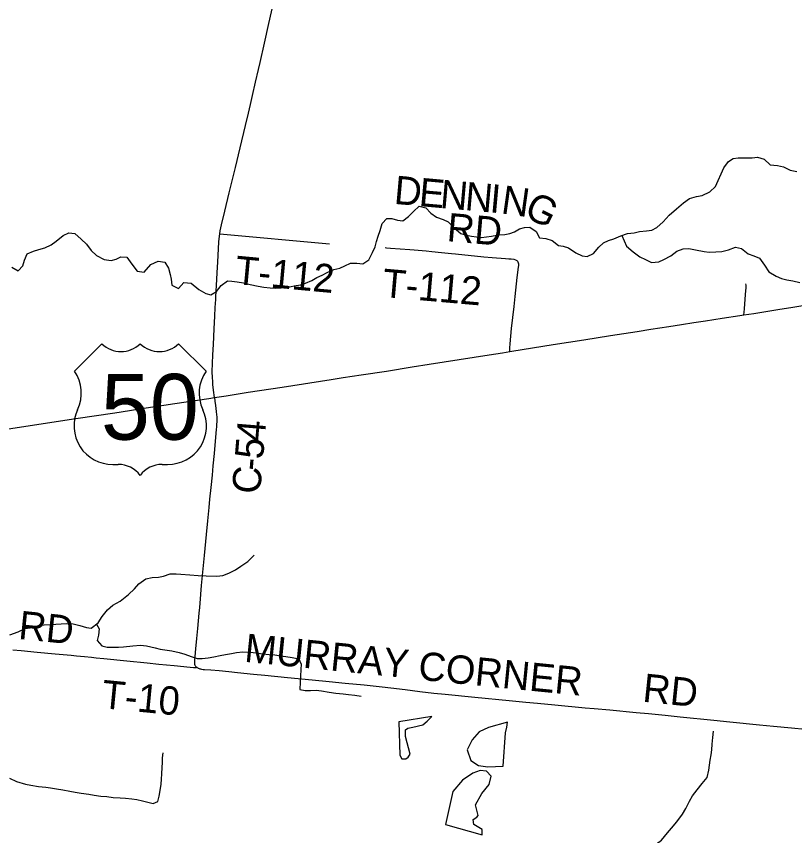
# Model space of a CAD drawing. Extents: x 1451455 to 1749751, y 218250 to 574981.
# Drawn here: x 1570423 to 1578654, y 432281 to 440949 of the extents above; entities that cross this region are included whole.
import ezdxf

# ---------------------------------------------------------------- set-up
doc = ezdxf.new("R2010")
doc.units = 0
for name, color, linetype in [('GM_X_County_Road', 7, 'Continuous'), ('GM_X_County_Road_Text', 7, 'Continuous'), ('GM_X_Minor_Lake', 7, 'Continuous'), ('GM_X_Minor_River', 7, 'Continuous'), ('GM_X_State_Route', 7, 'Continuous'), ('GM_X_Township_Road', 7, 'Continuous'), ('GM_X_Township_Road_Text', 7, 'Continuous'), ('GM_X_US_Location', 7, 'Continuous'), ('GM_X_US_Route', 7, 'Continuous'), ('GM_X_US_Shield', 7, 'Continuous')]:
    doc.layers.add(name, color=color, linetype=linetype)

msp = doc.modelspace()

# ---------------------------------------------------------------- linework, layer by layer
at = {"layer": 'GM_X_County_Road'}
for points in [[(1572516.7, 436915.9), (1572521.2, 436878.6), (1572528.1, 436832.1), (1572537, 436769.1), (1572540.7, 436733.5), (1572542.1, 436713.1), (1572542.5, 436689.6), (1572541.7, 436659.7), (1572540.7, 436635.7), (1572539, 436607.2), (1572536.9, 436577), (1572522.3, 436413.7), (1572514.3, 436322.2), (1572502.1, 436191.8), (1572492.1, 436093.5), (1572478.1, 435965.2), (1572465.9, 435841.1), (1572457.9, 435752.9), (1572443.4, 435612.7), (1572429.6, 435465.7), (1572407.9, 435243.7), (1572378.1, 434926.9), (1572362.5, 434740.5), (1572358.1, 434694)], [(1572358.1, 434694), (1572352.7, 434636.1), (1572338.6, 434472.7), (1572328.1, 434367.6), (1572317.7, 434256.5), (1572305.7, 434132.5), (1572305.5, 434122.1), (1572305.6, 434114.3), (1572305.8, 434108.8), (1572306.7, 434102), (1572308.1, 434095.2), (1572311.3, 434085.2), (1572314.5, 434079), (1572318.6, 434073), (1572323.5, 434067.5), (1572328.9, 434062.7), (1572334.1, 434058.9), (1572334.3, 434058.8)], [(1572334.3, 434058.8), (1572340.2, 434055.3), (1572346.3, 434052.2), (1572354.5, 434048.8), (1572362.5, 434046.4), (1572371.9, 434044.2), (1572382.3, 434042.2), (1572397.4, 434040.1), (1572412, 434038.7), (1572481, 434034.4), (1572568.2, 434026.7), (1572670.1, 434016.8), (1572761.6, 434007.4), (1572931.3, 433990.6), (1573052.2, 433979.4), (1573290.4, 433955.3), (1573551.5, 433929.2), (1573731.1, 433912.3), (1573900.8, 433895.4), (1574100.1, 433874.6), (1574196.9, 433864.4)], [(1574196.9, 433864.4), (1574290.2, 433854.4), (1574383.3, 433844), (1574535.7, 433825.1), (1574690.6, 433806.8), (1574839.4, 433789), (1574957.1, 433777.7), (1575270.4, 433746.2), (1575634, 433711.1), (1575810.8, 433693.2)], [(1575810.8, 433693.2), (1575933.1, 433681.3), (1576119.1, 433662.8), (1576439.2, 433633.8), (1576534.2, 433625.2)], [(1576534.2, 433625.2), (1576700.5, 433610), (1576978.1, 433584.2), (1577108.6, 433571.1), (1577285, 433554.3), (1577444.9, 433538.1), (1577800.7, 433502.7), (1577970.3, 433484.7), (1578283.8, 433454.6), (1578430.6, 433440.1), (1578620, 433421.6), (1578767.1, 433407.8)]]:
    msp.add_lwpolyline(points, dxfattribs=at)
at = {"layer": 'GM_X_Minor_Lake'}
for points in [[(1574815.4, 433542.7), (1574467.3, 433484.8), (1574476.9, 433132.3)], [(1574476.9, 433132.3), (1574498.3, 433091.9), (1574540.4, 433093.1), (1574566.8, 433110.7), (1574587.5, 433142.3), (1574536.7, 433329.4), (1574538, 433399.5), (1574562.4, 433417.1), (1574616.7, 433428.1), (1574721.5, 433452.3), (1574768.3, 433491.5), (1574815.4, 433542.7)], [(1575596.5, 433368.6), (1575611.7, 433428.4), (1575616.6, 433480.4), (1575415, 433425.9), (1575317.9, 433377.6), (1575242.1, 433292.9), (1575190, 433187.7), (1575230.2, 433076.9), (1575311.4, 433023.4), (1575409.5, 433009.6), (1575570, 433014.8)], [(1575570, 433014.8), (1575596.5, 433368.6)], [(1575350.2, 432287.9), (1575349.2, 432346), (1575260, 432399.7), (1575252.8, 432449.8), (1575293.4, 432475.1), (1575307.8, 432494.9), (1575279.8, 432607.5), (1575346.1, 432726.5), (1575424.1, 432821.2), (1575445.8, 432910.9), (1575394.5, 432961.8), (1575328.5, 432969), (1575251.8, 432942.3), (1575140.1, 432868.3), (1575037.6, 432746), (1574963, 432396.9)], [(1574963, 432396.9), (1575350.2, 432287.9)]]:
    msp.add_lwpolyline(points, dxfattribs=at)
at = {"layer": 'GM_X_Minor_River'}
for points in [[(1576155.5, 438525.4), (1576207.5, 438518.5), (1576263.4, 438499.4), (1576340.6, 438446), (1576408.3, 438416.8), (1576460.3, 438409.8), (1576527.1, 438440.7), (1576582.4, 438507.8), (1576633.4, 438552.9), (1576686, 438576), (1576742.5, 438595), (1576815.3, 438625.7), (1576887.9, 438650.5), (1576958.3, 438659.2), (1577012.7, 438672.3), (1577089.1, 438680.9), (1577143.3, 438688), (1577196, 438715), (1577263.3, 438775.9), (1577328.7, 438844.8), (1577404.2, 438911.5), (1577477.5, 438974.3), (1577542.6, 439021.2), (1577617.2, 439041.9), (1577675.5, 439052.8), (1577758.5, 439093.4), (1577817.7, 439148.4), (1577844.9, 439212), (1577878.3, 439281.5), (1577905.5, 439347), (1577954.9, 439414.2), (1578005.6, 439445.4), (1578057.9, 439450.4), (1578132.1, 439453.1), (1578206.3, 439451.8), (1578262.6, 439458.8), (1578330.5, 439439.6), (1578393.6, 439378.4), (1578473.7, 439371), (1578537.6, 439357.8), (1578605.2, 439322.6), (1578677.1, 439309.3)], [(1570439.9, 438254.9), (1570491, 438308), (1570508.1, 438367.8), (1570535.5, 438435.3), (1570604.2, 438466.1), (1570658.7, 438481.2), (1570723.2, 438500.1), (1570790, 438532.9), (1570842.8, 438572), (1570916.1, 438630.8), (1570978.8, 438657.7), (1571040.8, 438650.5), (1571108, 438593.3), (1571163.2, 438538.3), (1571214.1, 438471.3), (1571271.3, 438420.2), (1571350.8, 438376.8), (1571424.8, 438367.5), (1571477.2, 438378.5), (1571527.8, 438405.6), (1571591.9, 438400.5), (1571642.7, 438325.5), (1571701.5, 438252.4), (1571773.6, 438243.1), (1571845.3, 438323.9), (1571922.1, 438358.6), (1571992.1, 438349.3), (1572033.1, 438284.5), (1572049.9, 438218.2), (1572061.1, 438167.9), (1572065.9, 438105.8), (1572137.5, 438070.5), (1572194.8, 438131.5), (1572270.9, 438126.1), (1572351.9, 438058.6), (1572427.4, 438015.3), (1572479.3, 438004.3), (1572540.1, 438037.3), (1572589.4, 438100.5), (1572656.5, 438149.3), (1572702.5, 438146.5), (1572756.6, 438141.5), (1572826.6, 438128.2), (1572896.5, 438111), (1572980.4, 438093.5), (1573040.4, 438084.4), (1573106.4, 438075.2), (1573162.6, 438074.2), (1573224.8, 438077.1), (1573299.1, 438083.8), (1573361.6, 438098.7), (1573427.9, 438107.5), (1573480.4, 438124.6), (1573547.2, 438155.5), (1573601.9, 438184.5), (1573656.5, 438211.6), (1573709.2, 438238.6), (1573782, 438271.4), (1573844.4, 438286.3), (1573895, 438309.4), (1573955.7, 438338.3), (1574023.9, 438337.1), (1574088, 438332), (1574148.9, 438373), (1574188.4, 438450.3), (1574217.6, 438511.9), (1574230.6, 438567.7), (1574247.7, 438623.4), (1574268.8, 438683.1), (1574292.3, 438758.8), (1574339.4, 438810), (1574395.5, 438809), (1574455.4, 438791.9), (1574511.4, 438786.9), (1574570.4, 438829.9), (1574621.5, 438883), (1574682.7, 438940), (1574754.6, 438922.7), (1574807.8, 438867.7), (1574865.1, 438822.6), (1574936.9, 438799.3), (1574990.6, 438774.3), (1575055.6, 438709.1), (1575122.8, 438651.9), (1575184.6, 438632.8), (1575236.6, 438623.8), (1575288.6, 438616.9), (1575342.6, 438607.9), (1575449.2, 438622), (1575521.7, 438636.8), (1575587.9, 438639.6), (1575642.3, 438650.6), (1575692.8, 438669.8), (1575745.5, 438700.8), (1575795.9, 438716), (1575854.1, 438718.9), (1575919.5, 438671.7), (1575954.4, 438607), (1576022.5, 438599.8), (1576088.3, 438578.6), (1576155.5, 438525.4)], [(1576827.3, 438629.8), (1576877.5, 438516.5), (1576946.6, 438457.2), (1577017.8, 438403.9), (1577075.5, 438374.9), (1577141.1, 438345.7), (1577217.4, 438350.3), (1577272.1, 438377.4), (1577343, 438416.1), (1577408.1, 438465), (1577474.7, 438489.9), (1577535, 438492.8), (1577606.9, 438477.5), (1577696.8, 438459.9), (1577748.9, 438455), (1577821.2, 438457.7), (1577885.4, 438460.5), (1577955.9, 438479.3), (1578028.7, 438508), (1578090.6, 438492.9), (1578161.8, 438435.6), (1578223.6, 438414.5), (1578281.3, 438391.4), (1578334.1, 438316.4), (1578383, 438247.5), (1578458.4, 438200.1), (1578514.1, 438177.1), (1578570, 438162.1), (1578636, 438150.9), (1578707.9, 438133.6)], [(1570374.4, 438294.1), (1570439.9, 438254.9)], [(1570353.5, 434404), (1570440.3, 434436.6), (1570515.1, 434471.3), (1570567.4, 434478.5), (1570640, 434495.2), (1570716.5, 434509.9), (1570784.8, 434514.8), (1570841, 434517.8), (1570953.5, 434525.9), (1571023.7, 434522.8), (1571093.6, 434505.5), (1571163.4, 434482.3), (1571213.5, 434475.5), (1571286.7, 434532.3), (1571329.9, 434597.6), (1571387.4, 434668.7), (1571444.4, 434717.8), (1571521.4, 434762.5), (1571608.9, 434833.1), (1571672.1, 434892.1), (1571719.2, 434945.4), (1571790.3, 434998.2), (1571858.8, 435011.1), (1571925.1, 435013.9), (1571979.5, 435027), (1572050.1, 435049.9), (1572112.3, 435050.8), (1572162.4, 435048), (1572256.6, 435040.3), (1572346.7, 435032.8), (1572428.9, 435029.4), (1572543.3, 435027.5), (1572607.6, 435034.4), (1572670.2, 435057.3), (1572741, 435092.2), (1572797.9, 435131.2), (1572871, 435182), (1572936.3, 435247)], [(1571269.1, 434518.6), (1571297.6, 434470), (1571290.4, 434400.1), (1571277.4, 434344.2), (1571326.6, 434287.3), (1571384.6, 434276.4), (1571436.7, 434273.5), (1571502.9, 434274.3), (1571557.2, 434279.4), (1571655.6, 434287.8), (1571736, 434294.4), (1571798.1, 434289.3), (1571890, 434267.8), (1571944, 434254.8), (1572016, 434241.6), (1572068, 434234.7), (1572144, 434219.4), (1572205.9, 434200.3), (1572271.7, 434177.2), (1572335.5, 434156.1), (1572387.6, 434153.2), (1572450, 434162.1), (1572512.4, 434173.1), (1572578.9, 434188), (1572633.2, 434197.1), (1572699.6, 434207.9), (1572751.9, 434217.1), (1572818.2, 434224), (1572898.5, 434222.6), (1572954.5, 434213.6), (1573028.6, 434204.3), (1573096.7, 434197.2), (1573156.8, 434192.2), (1573216.8, 434183.1), (1573272.8, 434174.2), (1573340.9, 434165), (1573410.9, 434149.8), (1573436, 434093.3), (1573433, 434037.3), (1573427.8, 433969.3), (1573422.6, 433903.3), (1573421.3, 433827.3), (1573477.3, 433816.3), (1573533.5, 433817.4), (1573593.7, 433818.3), (1573649.8, 433813.4), (1573731.8, 433798), (1573801.9, 433788.8), (1573879.9, 433779.5), (1573936, 433774.5), (1574002.1, 433767.4), (1574070.2, 433756.2)], [(1576967.2, 431893.3), (1577022.5, 432036), (1577073.8, 432099.1), (1577134.9, 432148.1), (1577193.9, 432195.1), (1577244.8, 432234.2), (1577310.3, 432309.1), (1577353.4, 432360.4), (1577408.8, 432427.5), (1577468.4, 432506.5), (1577503.6, 432565.9), (1577543.1, 432645.3), (1577574.3, 432702.8), (1577621.5, 432766), (1577674.9, 432833.2), (1577728.2, 432896.3), (1577747.7, 432972), (1577761.6, 433079.8), (1577770.7, 433133.8), (1577777.6, 433187.7), (1577782.7, 433247.6), (1577788, 433317.6), (1577795.3, 433385.5)], [(1570350.4, 432887.4), (1570424, 432854.1), (1570517.8, 432826.4), (1570575.7, 432815.3), (1570657.7, 432801.8), (1570733.8, 432792.5), (1570783.8, 432787.6), (1570845.8, 432776.5), (1570913.8, 432765.3), (1570989.8, 432749.9), (1571043.8, 432740.9), (1571107.7, 432729.8), (1571187.8, 432718.3), (1571245.7, 432707.3), (1571315.8, 432698), (1571377.9, 432692.9), (1571445.9, 432685.7), (1571520.1, 432680.4), (1571578.2, 432677.4), (1571642.2, 432670.2), (1571698.2, 432661.2), (1571758.2, 432648.1), (1571814.1, 432635.1), (1571868, 432622.2), (1571918.5, 432641.3), (1571931.6, 432699.1), (1571942.7, 432759), (1571954, 432824.8), (1571956.9, 432878.8), (1571962, 432934.8), (1571965.2, 433002.8), (1571968.2, 433054.8), (1571969.1, 433104.8), (1571974, 433156.8)]]:
    msp.add_lwpolyline(points, dxfattribs=at)
at = {"layer": 'GM_X_State_Route'}
for points in [[(1572542.8, 438164), (1572547, 438240.5), (1572553.6, 438349), (1572564.8, 438564.8), (1572570.1, 438623.9), (1572574.2, 438648.1), (1572579.4, 438679), (1572593.3, 438743.3), (1572627, 438887), (1572672.7, 439082), (1572714.1, 439251.4), (1572738.6, 439350.6), (1572790.2, 439559.2), (1572847.8, 439794.7), (1572877.2, 439923.4), (1572898.3, 440015.9), (1572920, 440112.6), (1572952.5, 440251.7), (1572984.4, 440387.4), (1573000.1, 440459.9), (1573046.7, 440665.5), (1573094.6, 440873.2), (1573168.2, 441203)], [(1572530.9, 437953.3), (1572532.6, 437981.7), (1572542.8, 438164)], [(1572516.7, 436915.9), (1572509.1, 436992.4), (1572502.3, 437053.8), (1572499, 437090.8), (1572496.9, 437126), (1572495.1, 437191.9), (1572497.6, 437277.3), (1572501.6, 437369.1), (1572506.2, 437477.2), (1572514.2, 437644.3), (1572520.8, 437775.4), (1572525.8, 437867.1), (1572530.9, 437953.3)]]:
    msp.add_lwpolyline(points, dxfattribs=at)
at = {"layer": 'GM_X_Township_Road'}
for points in [[(1572574.2, 438648.1), (1572576.3, 438647.9), (1573733, 438542.1)], [(1574323.1, 438502.2), (1574338.9, 438500.8), (1574380.7, 438497.2), (1574583, 438481.4), (1574628.8, 438477.6), (1574756.2, 438467), (1574818.2, 438461.7), (1574919.3, 438451.2), (1575026.3, 438439.8), (1575068.8, 438435.7), (1575365.6, 438406), (1575453.9, 438398.9), (1575594.7, 438388.4), (1575631.1, 438385.2), (1575657.6, 438382.2), (1575682.5, 438378.5), (1575701.2, 438372.5), (1575715.6, 438364.7), (1575725.3, 438355.9)], [(1575641.8, 437402.4), (1575642, 437443.2), (1575645.2, 437485.8), (1575660.7, 437646), (1575686.3, 437880.6), (1575696.6, 437985.1), (1575720, 438187.1), (1575733.1, 438293.6), (1575735.5, 438313.2), (1575736, 438327.1), (1575735.1, 438337.9), (1575731.3, 438347.2), (1575725.3, 438355.9)], [(1578117.9, 437790.7), (1578120.2, 437819.1), (1578123.3, 437854.8), (1578131.2, 437955.7), (1578139.7, 438049.2), (1578141, 438074.6), (1578141.5, 438089.2), (1578140.2, 438103.6), (1578137.7, 438118.2)], [(1572334.3, 434058.8), (1572326, 434057.1), (1572318.3, 434056), (1572308.5, 434055.7), (1572297.1, 434056), (1572262.5, 434058.4), (1572093, 434076.5), (1571929.7, 434092.7), (1571805.6, 434104.8), (1571590.3, 434126.7), (1571348.8, 434151.2), (1571267.2, 434159.7), (1571218.2, 434164.3), (1571143.2, 434171.6), (1571058.3, 434179.5), (1571002.9, 434185.2), (1570833.1, 434202), (1570643.6, 434218.8), (1570473.8, 434234.6), (1570385.7, 434242.4)]]:
    msp.add_lwpolyline(points, dxfattribs=at)
at = {"layer": 'GM_X_US_Route'}
for points in [[(1572459.3, 436907.2), (1572516.7, 436915.9), (1572642.7, 436934.9), (1572872.8, 436971.1), (1573232.7, 437026), (1573753.3, 437106.4), (1573879.7, 437126.3), (1574071, 437155.8), (1574336.1, 437196.5), (1574608.3, 437240), (1574789.8, 437268), (1575421.6, 437369.2), (1575564.3, 437390.3), (1575641.8, 437402.4), (1575661.6, 437405.5), (1576098.8, 437476.1), (1576426.1, 437527.8), (1576705, 437571), (1576990.2, 437615.6), (1577132.9, 437637.8), (1577324.1, 437667.2), (1577457, 437688.7), (1577586.6, 437708.7), (1577713.1, 437728.3), (1577888.1, 437755.4), (1578072.9, 437783.7), (1578117.9, 437790.7), (1578222.1, 437806.7), (1578497.5, 437850.5), (1578614.1, 437869.5), (1578842.9, 437906)], [(1569989.4, 436531.3), (1570501.9, 436609.4), (1570797.1, 436654.3), (1571053.3, 436693.4), (1571465.3, 436755.4), (1571796.1, 436806.4), (1572097.6, 436852.7), (1572457.7, 436907), (1572459.3, 436907.2)]]:
    msp.add_lwpolyline(points, dxfattribs=at)
at = {"layer": 'GM_X_US_Shield'}
for p, q in [((1571326.6, 437485), (1571036.6, 437194.9)), ((1572428.8, 437194.9), (1572138.7, 437485)), ((1571442.6, 436208.8), (1571500.6, 436208.8)), ((1571964.7, 436208.8), (1572022.7, 436208.8))]:
    msp.add_line(p, q, dxfattribs=at)
for centre, radius, start, end in [((1571529.6, 437692.1), 290, 225.573, 314.427), ((1571935.7, 437692.1), 290, 225.573, 314.427), ((1570704, 436962), 406.1, 334.54712, 35.00093), ((1572761.4, 436962), 406.1, 144.99907, 205.45288), ((1571438.1, 436614.8), 406.1, 154.83192, 270.63826), ((1572027.2, 436614.8), 406.1, 269.36174, 25.16808), ((1571500.6, 435918.7), 290, 36.8699, 90), ((1571964.7, 435918.7), 290, 90, 143.1301)]:
    msp.add_arc(centre, radius, start, end, dxfattribs=at)

# ---------------------------------------------------------------- texts
at = {"layer": 'GM_X_County_Road_Text'}
for s, rotation, p in [('4', 85.3816, (1573046.5, 436442.1)), ('5', 85.2092, (1573031, 436256.9)), ('C', 85.15856, (1572999.8, 435888.4)), ('-', 85.17248, (1573020.6, 436134)), ('MURRAY', 354.24268, (1572827.1, 434121)), ('CORNER', 354.35478, (1574664.5, 433931.6)), ('RD', 354.1418, (1577038.4, 433698.5))]:
    msp.add_text(s, height=300, rotation=rotation, dxfattribs=at).set_placement(p)
at = {"layer": 'GM_X_Township_Road_Text'}
for s, rotation, p in [('D', 354.91902, (1574409.9, 438966)), ('E', 354.92095, (1574672.8, 438942.6)), ('N', 354.91902, (1574896.3, 438922.8)), ('N', 354.91902, (1575159.3, 438899.4)), ('I', 354.89603, (1575422.2, 438876)), ('N', 351.95593, (1575540.9, 438865.5)), ('G', 334.23893, (1575778.9, 438835.7)), ('RD', 355.08225, (1574968.7, 438571.3)), ('T-112', 354.67871, (1572727.2, 438118.2)), ('T-112', 354.9825, (1574285.5, 437981.4)), ('RD', 354.14332, (1570436.9, 434362.5)), ('T-10', 354.42949, (1571315.2, 433630.6))]:
    msp.add_text(s, height=300, rotation=rotation, dxfattribs=at).set_placement(p)
at = {"layer": 'GM_X_US_Location'}
for s in ['/', '0']:
    msp.add_text(s, height=1, dxfattribs=at).set_placement((1571732.3, 436812.4))
msp.add_text('50', height=1, rotation=0.00001, dxfattribs=at).set_placement((1571525.9, 436605.4))
at = {"layer": 'GM_X_US_Shield'}
msp.add_text('50', height=696.1, dxfattribs=at).set_placement((1571316.7, 436469.8))

doc.saveas('drawing.dxf')
